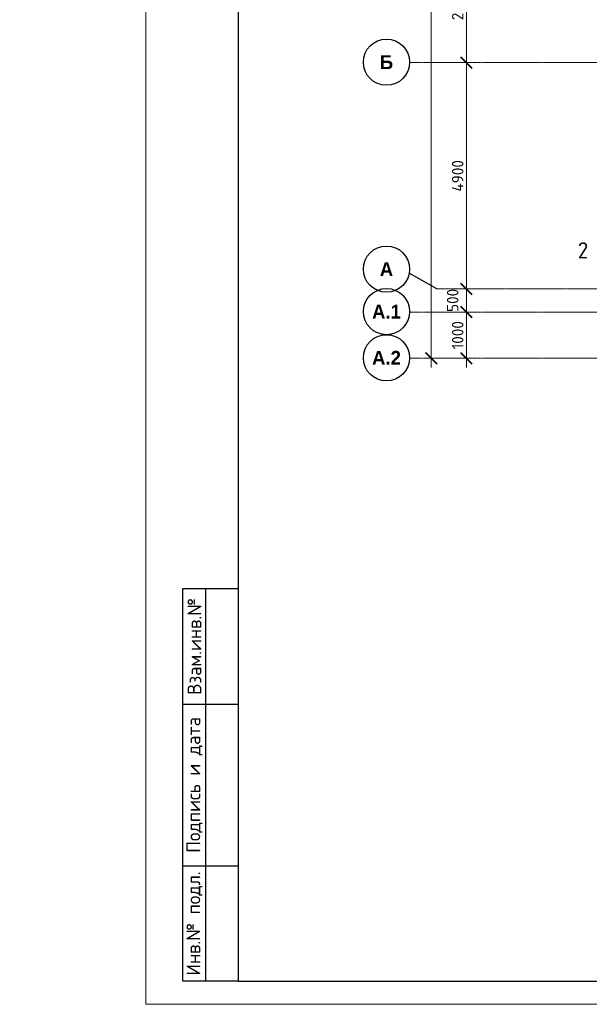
# Model space of a CAD drawing. Header units: millimetres. Extents: x 263826 to 1718326, y -423071 to 70137.
# Tile 472 of 486: x 1141006 to 1153337, y -143340 to -122024. Entities that reach past the tile are written whole.
import ezdxf
from ezdxf.enums import TextEntityAlignment as Align

# ---------------------------------------------------------------- set-up
doc = ezdxf.new("R2010")
doc.units = ezdxf.units.MM
doc.linetypes.add('______5', pattern=[1100, 800, -100, 100, -100])
doc.linetypes.add('осевая', pattern=[50.800000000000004, 31.75, -6.35, 6.35, -6.35])
doc.layers.add('PDF7_Text', color=7, linetype='Continuous')
doc.layers.add('ТОЛСТЫЕ_ОСНОВНЫЕ', color=6, linetype='Continuous')
for name, color, linetype, lineweight in [('Выноски', 20, 'Continuous', 20), ('Оси', 40, '______5', 18), ('размер', 1, 'Continuous', 25), ('РАЗМЕРЫ', 1, 'Continuous', 9), ('Текст', 7, 'Continuous', 25), ('ТОНКИЕ', 7, 'Continuous', 9)]:
    doc.layers.add(name, color=color, linetype=linetype, lineweight=lineweight)
doc.styles.add('Century Gothic', font='GOTHIC.TTF')
doc.styles.add('GOST-2.304_Type-B', font='GOST_Common.ttf')
doc.styles.add('PDF Times New Roman', font='times.ttf')
doc.styles.add('style1', font='GOST_Common.ttf', dxfattribs={"height": 500})
doc.styles.add('ГОСТ', font='GOST_Common.ttf')
doc.dimstyles.new('СПДС', dxfattribs={"dimscale": 100, "dimtxt": 2.5, "dimasz": 2.5, "dimexe": 1.25, "dimexo": 0, "dimtad": 1, "dimdec": 0, "dimtxsty": 'GOST-2.304_Type-B', "dimblk": 'ARCHTICK', "dimcen": 2.5, "dimdle": 2, "dimadec": 0, "dimazin": 2, "dimtfac": 0.75, "dimtdec": 0, "dimtmove": 1, "dimatfit": 3, "dimfxl": 1, "dimtolj": 1, "dimarcsym": 1})

# ---------------------------------------------------------------- blocks, each defined once
blk = doc.blocks.new('штамп кж1.1')
at = {"layer": 'PDF7_Text', "insert": (410911.9727789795, -84467.21462577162), "char_height": 180, "width": 6881.019136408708, "attachment_point": 7, "style": 'PDF Times New Roman'}
blk.add_mtext('\\pi1015.18152;Жилой дом со встроенными помещениями \\P\\pi311.27381;общественно-делового и коммерческого назначения на \\P\\pi667.38051;первом этаже здания и встроенно-пристроенным \\P\\pi874.76335;поликлиническим учреждением (поз. 2.2-2.3)', dxfattribs=at)
at = {"layer": 'Текст', "color": 7, "insert": (411117.491959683, -81801.32060981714), "char_height": 250, "attachment_point": 1, "style": 'ГОСТ'}
blk.add_mtext_dynamic_manual_height_columns('\\pi594.35517;{\\fTimes New Roman|b0|i0|c204|p18;\\C256;Строительство жилого комплекса со  встроенными помещениями \\P\\pi1441.86779;общественного-делового, коммерческого назначения и \\P\\pi41.3631;поликлиническим учреждением по адресу: г. Чита, ул. 1-я Коллективная}', width=11543.07227411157, gutter_width=12.5, heights=[0], dxfattribs=at)
blk = doc.blocks.new('NSY101')
at = {"color": 0, "linetype": 'ByBlock', "lineweight": -2}
blk.add_circle((0, 0), 50.00000381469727, dxfattribs=at)
blk = doc.blocks.new('_ArchTick')
at = {"color": 0, "linetype": 'ByBlock', "const_width": 0.15}
blk.add_lwpolyline([(-0.5, -0.5), (0.5, 0.5)], dxfattribs=at)
blk = doc.blocks.new('*D3837')
at = {"layer": 'DEFPOINTS', "color": 0, "lineweight": 0, "transparency": 16777216}
for p in [(468532.0613657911, -106495.3522067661), (468907.0186061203, -106495.3522067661), (468657.8789552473, -128395.3523090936)]:
    blk.add_point(p, dxfattribs=at)
at = {"layer": 'РАЗМЕРЫ', "color": 0, "lineweight": -2, "transparency": 16777216}
for p, q in [((468532.0613657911, -128595.3523090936), (468532.0613657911, -106295.3522067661)), ((468907.0186061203, -106495.3522067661), (468407.0613657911, -106495.3522067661)), ((468657.8789552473, -128395.3523090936), (468407.0613657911, -128395.3523090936))]:
    blk.add_line(p, q, dxfattribs=at)
at = {"layer": 'РАЗМЕРЫ', "color": 0, "lineweight": -2, "transparency": 16777216, "xscale": 250, "yscale": 250, "zscale": 250}
for p, rotation in [((468532.0613657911, -106495.3522067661), 90), ((468532.0613657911, -128395.3523090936), 270)]:
    blk.add_blockref('_ArchTick', p, dxfattribs=dict(at, rotation=rotation))
at = {"layer": 'РАЗМЕРЫ', "color": 0, "transparency": 16777216, "insert": (468344.561365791, -117445.3522579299), "char_height": 250, "attachment_point": 5, "rotation": 90, "style": 'GOST-2.304_Type-B'}
blk.add_mtext('\\A1;21900', dxfattribs=at)
blk = doc.blocks.new('*D3838')
at = {"layer": 'DEFPOINTS', "color": 0, "lineweight": 0, "transparency": 16777216}
for p in [(468830.3496261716, -127395.3523090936), (469291.7643980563, -127395.3523090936), (468889.6565454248, -128395.3523090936)]:
    blk.add_point(p, dxfattribs=at)
at = {"layer": 'РАЗМЕРЫ', "color": 0, "lineweight": -2, "transparency": 16777216}
for p, q in [((469291.7643980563, -128595.3523090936), (469291.7643980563, -127195.3523090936)), ((468830.3496261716, -127395.3523090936), (469416.7643980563, -127395.3523090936)), ((468889.6565454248, -128395.3523090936), (469416.7643980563, -128395.3523090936))]:
    blk.add_line(p, q, dxfattribs=at)
at = {"layer": 'РАЗМЕРЫ', "color": 0, "lineweight": -2, "transparency": 16777216, "xscale": 250, "yscale": 250, "zscale": 250}
for p, rotation in [((469291.7643980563, -127395.3523090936), 90), ((469291.7643980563, -128395.3523090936), 270)]:
    blk.add_blockref('_ArchTick', p, dxfattribs=dict(at, rotation=rotation))
at = {"layer": 'РАЗМЕРЫ', "color": 0, "transparency": 16777216, "insert": (469104.2643980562, -127895.3523090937), "char_height": 250, "attachment_point": 5, "rotation": 90, "style": 'GOST-2.304_Type-B'}
blk.add_mtext('\\A1;1000', dxfattribs=at)
blk = doc.blocks.new('*D3828')
at = {"layer": 'DEFPOINTS', "color": 0, "lineweight": 0, "transparency": 16777216}
for p in [(469198.3155209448, -126895.3523090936), (469291.7643980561, -126895.3523090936), (468830.3496261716, -127395.3523090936)]:
    blk.add_point(p, dxfattribs=at)
at = {"layer": 'РАЗМЕРЫ', "color": 0, "lineweight": -2, "transparency": 16777216}
for p, q in [((469291.7643980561, -127595.3523090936), (469291.7643980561, -126695.3523090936)), ((469198.3155209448, -126895.3523090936), (469416.7643980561, -126895.3523090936)), ((468830.3496261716, -127395.3523090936), (469416.7643980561, -127395.3523090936))]:
    blk.add_line(p, q, dxfattribs=at)
at = {"layer": 'РАЗМЕРЫ', "color": 0, "lineweight": -2, "transparency": 16777216, "xscale": 250, "yscale": 250, "zscale": 250}
for p, rotation in [((469291.7643980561, -126895.3523090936), 90), ((469291.7643980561, -127395.3523090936), 270)]:
    blk.add_blockref('_ArchTick', p, dxfattribs=dict(at, rotation=rotation))
at = {"layer": 'РАЗМЕРЫ', "color": 0, "transparency": 16777216, "insert": (468995.8728569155, -127142.3638302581), "char_height": 250, "attachment_point": 5, "rotation": 90, "style": 'GOST-2.304_Type-B'}
blk.add_mtext('\\A1;500', dxfattribs=at)
blk = doc.blocks.new('*D3829')
at = {"layer": 'DEFPOINTS', "color": 0, "lineweight": 0, "transparency": 16777216}
for p in [(468934.1362863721, -121995.3523090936), (469291.7643980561, -121995.3523090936), (469198.3155209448, -126895.3523090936)]:
    blk.add_point(p, dxfattribs=at)
at = {"layer": 'РАЗМЕРЫ', "color": 0, "lineweight": -2, "transparency": 16777216}
for p, q in [((469291.7643980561, -127095.3523090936), (469291.7643980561, -121795.3523090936)), ((468934.1362863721, -121995.3523090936), (469416.7643980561, -121995.3523090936)), ((469198.3155209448, -126895.3523090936), (469416.7643980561, -126895.3523090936))]:
    blk.add_line(p, q, dxfattribs=at)
at = {"layer": 'РАЗМЕРЫ', "color": 0, "lineweight": -2, "transparency": 16777216, "xscale": 250, "yscale": 250, "zscale": 250}
for p, rotation in [((469291.7643980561, -121995.3523090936), 90), ((469291.7643980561, -126895.3523090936), 270)]:
    blk.add_blockref('_ArchTick', p, dxfattribs=dict(at, rotation=rotation))
at = {"layer": 'РАЗМЕРЫ', "color": 0, "transparency": 16777216, "insert": (469104.264398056, -124445.3523090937), "char_height": 250, "attachment_point": 5, "rotation": 90, "style": 'GOST-2.304_Type-B'}
blk.add_mtext('\\A1;4900', dxfattribs=at)
blk = doc.blocks.new('*D3830')
at = {"layer": 'DEFPOINTS', "color": 0, "lineweight": 0, "transparency": 16777216}
for p in [(468934.1362863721, -119495.3523090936), (469291.7643980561, -119495.3523090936), (468934.1362863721, -121995.3523090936)]:
    blk.add_point(p, dxfattribs=at)
at = {"layer": 'РАЗМЕРЫ', "color": 0, "lineweight": -2, "transparency": 16777216}
for p, q in [((469291.7643980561, -122195.3523090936), (469291.7643980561, -119295.3523090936)), ((468934.1362863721, -119495.3523090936), (469416.7643980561, -119495.3523090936)), ((468934.1362863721, -121995.3523090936), (469416.7643980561, -121995.3523090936))]:
    blk.add_line(p, q, dxfattribs=at)
at = {"layer": 'РАЗМЕРЫ', "color": 0, "lineweight": -2, "transparency": 16777216, "xscale": 250, "yscale": 250, "zscale": 250}
for p, rotation in [((469291.7643980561, -119495.3523090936), 90), ((469291.7643980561, -121995.3523090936), 270)]:
    blk.add_blockref('_ArchTick', p, dxfattribs=dict(at, rotation=rotation))
at = {"layer": 'РАЗМЕРЫ', "color": 0, "transparency": 16777216, "insert": (469104.264398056, -120745.3523090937), "char_height": 250, "attachment_point": 5, "rotation": 90, "style": 'GOST-2.304_Type-B'}
blk.add_mtext('\\A1;2500', dxfattribs=at)
blk = doc.blocks.new('*U2651')
at = {"layer": 'ТОЛСТЫЕ_ОСНОВНЫЕ'}
for p, q in [((8, 5), (8, 90)), ((8, 90), (20, 90)), ((13, 5), (13, 90)), ((8, 65), (20, 65)), ((8, 30), (20, 30)), ((20, 5), (8, 5))]:
    blk.add_line(p, q, dxfattribs=at)
at = {"layer": 'ТОЛСТЫЕ_ОСНОВНЫЕ', "color": 6}
blk.add_lwpolyline([(20, 5), (885.9999999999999, 5), (885.9999999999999, 415), (20, 415)], close=True, dxfattribs=at)
at = {"layer": 'ТОНКИЕ'}
blk.add_lwpolyline([(0, 0), (890.9999999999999, 0), (890.9999999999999, 420), (0, 420)], close=True, dxfattribs=at)
at = {"layer": 'Текст', "style": 'style1'}
for s, p in [('Взам.инв.№', (10.5, 77.5)), ('Подпись и дата', (10.5, 47.5)), ('Инв.№ подл.', (10.5, 17.5))]:
    blk.add_text(s, height=3, rotation=90, dxfattribs=at).set_placement(p, align=Align.MIDDLE)
blk = doc.blocks.new('оси 2.2-2.3')
at = {"layer": 'Оси', "color": 16, "linetype": 'осевая', "lineweight": 0, "transparency": 33554687}
for p, q in [((468076.3457280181, -121995.3523090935), (524372.863755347, -121995.3523090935)), ((468653.7843527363, -126895.3523090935), (523707.4381898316, -126895.3523090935)), ((468076.3457280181, -127395.3523090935), (524372.863755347, -127395.3523090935)), ((468076.3457280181, -128395.3523090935), (524372.863755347, -128395.3523090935))]:
    blk.add_line(p, q, dxfattribs=at)
at = {"layer": 'Оси', "color": 16, "linetype": '______5', "lineweight": 25, "transparency": 33554687}
blk.add_line((468653.7843527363, -126895.3523090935), (468057.4970618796, -126551.0856812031), dxfattribs=at)
at = {"layer": 'Оси', "color": 16, "linetype": 'Continuous', "lineweight": 25, "transparency": 33554687, "xscale": 9.999999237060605, "yscale": 9.999999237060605, "zscale": 9.999999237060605}
for p in [(467562.736632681, -121985.2473171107), (467562.736632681, -126465.2473171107), (467562.736632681, -127385.2473171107), (467562.736632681, -128385.2473171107)]:
    blk.add_blockref('NSY101', p, dxfattribs=at)
at = {"layer": 'Оси', "color": 16, "linetype": 'Continuous', "lineweight": 25, "transparency": 33554687, "char_height": 300, "attachment_point": 5, "style": 'Century Gothic'}
for s, insert, width in [('\\A1;{\\fCentury Gothic|i0|b1;\\H300.000000;\\W1.000000;\\C16;Б}\\P', (467562.736632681, -121985.2473171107), 390), ('\\A1;{\\fCentury Gothic|i0|b1;\\H300.000000;\\W1.000000;\\C16;А}\\P', (467562.736632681, -126465.2473171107), 460), ('\\A1;{\\fCentury Gothic|i0|b1;\\H300.000000;\\W1.000000;\\C16;А.1}\\P', (467562.736632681, -127385.2473171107), 810.0000000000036), ('\\A1;{\\fCentury Gothic|i0|b1;\\H300.000000;\\W1.000000;\\C16;А.2}\\P', (467562.736632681, -128385.2473171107), 810.0000000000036)]:
    blk.add_mtext(s, dxfattribs=dict(at, insert=insert, width=width))
at = {"layer": 'РАЗМЕРЫ', "color": 1}
for base, p1, p2, picture, middle in [((468532.0613657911, -106495.3522067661), (468657.8789552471, -128395.3523090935), (468907.01860612, -106495.352206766), '*D3837', (468344.561365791, -117445.3522579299)), ((469291.7643980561, -119495.3523090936), (468934.1362863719, -121995.3523090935), (468934.1362863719, -119495.3523090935), '*D3830', (469104.264398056, -120745.3523090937)), ((469291.7643980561, -121995.3523090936), (469198.3155209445, -126895.3523090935), (468934.1362863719, -121995.3523090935), '*D3829', (469104.264398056, -124445.3523090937))]:
    dim = blk.add_linear_dim(base=base, p1=p1, p2=p2, angle=90, dimstyle='СПДС', dxfattribs=at)
    dim.commit()
    dim.dimension.update_dxf_attribs({"geometry": picture, "text_midpoint": middle})
dim = blk.add_linear_dim(base=(469291.764398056, -126895.3523090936), p1=(468830.3496261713, -127395.3523090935), p2=(469198.3155209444, -126895.3523090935), angle=90, dimstyle='СПДС', dxfattribs=at)
dim.commit()
dim.dimension.update_dxf_attribs({"geometry": '*D3828', "text_midpoint": (469183.3728569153, -127142.3638302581), "dimtype": 128, "insert": (-1.164153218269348e-10, 0)})
dim = blk.add_linear_dim(base=(469291.7643980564, -127395.3523090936), p1=(468889.6565454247, -128395.3523090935), p2=(468830.3496261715, -127395.3523090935), angle=90, dimstyle='СПДС', dxfattribs=at)
dim.commit()
dim.dimension.update_dxf_attribs({"geometry": '*D3838', "text_midpoint": (469104.2643980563, -127895.3523090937), "insert": (1.164153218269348e-10, 0)})

msp = doc.modelspace()

# ---------------------------------------------------------------- block references
at = {"xscale": 100, "yscale": 100, "zscale": 100}
msp.add_blockref('*U2651', (1143739.29364075, -143340.3705990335, 4157.372258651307), dxfattribs=at)
at = {"layer": 'размер'}
for p in [(386772.7695502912, -53568.49651573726, 3099.999999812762), (522893.7160126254, -53537.24257698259), (622629.12857834, -53501.68302264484, 6199.999999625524), (433578.0800150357, -53769.46279981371, 3099.999999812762), (477895.1499095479, -53738.20886105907), (572761.4222954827, -53769.46279981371, 3099.999999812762), (669819.0913005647, -53923.17899327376), (715316.705539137, -54017.10943982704)]:
    msp.add_blockref('штамп кж1.1', p, dxfattribs=at)
at = {"layer": 'РАЗМЕРЫ', "color": 1}
msp.add_blockref('оси 2.2-2.3', (681383.6270822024, -958.7203722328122), dxfattribs=at)

# ---------------------------------------------------------------- texts
at = {"ltscale": 100, "char_height": 250, "width": 17398.1240905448, "attachment_point": 1, "style": 'GOST-2.304_Type-B'}
for s, insert in [('\\pi-750,l750,t750,5000;1.^IОбщие примечания см. лист 1\\P2.^IШпильки поз.3 устанавливать с шагом 400 по вертикали и с шагом  400 по горизонтали .\\P3.^IАрмирование пилонов  выполнять отдельными стержнями. Арматуру вязать вязальной проволокой в каждом пересечении.\\P{\\C7;4.^IДиаметр оправки стержня при d<20мм - 5d, при d≥20мм - 8d}', (1027485.043771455, -130480.584528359, 6199.999999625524)), ('\\pi-750,l750,t750,5000;1.^IОбщие примечания см. лист 1\\P2.^IШпильки поз.3 устанавливать с шагом 400 по вертикали и с шагом  400 по горизонтали .\\P3.^IАрмирование пилонов  выполнять отдельными стержнями. Арматуру вязать вязальной проволокой в каждом пересечении.\\P{\\C7;4.^IДиаметр оправки стержня при d<20мм - 5d, при d≥20мм - 8d}', (977617.3374885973, -130748.3643055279, 3099.999999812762)), ('\\pi-750,l750,t750,5000;1.^IОбщие примечания см. лист 1\\P2.^IШпильки поз.3 устанавливать с шагом 400 по вертикали и с шагом  400 по горизонтали.\\P3.^IАрмирование пилонов  выполнять отдельными стержнями. Арматуру вязать вязальной проволокой в каждом пересечении.', (1073932.249065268, -132652.2757838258)), ('\\pi-750,l750,t750,5000;1.^IОбщие примечания см. лист 1\\P2.^IШпильки поз.3 устанавливать с шагом 400 по вертикали и с шагом  400 по горизонтали.\\P3.^IАрмирование пилонов  выполнять отдельными стержнями. Арматуру вязать вязальной проволокой в каждом пересечении.', (1119429.86330384, -132746.2062303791))]:
    msp.add_mtext(s, dxfattribs=dict(at, insert=insert))
at = {"layer": 'Выноски', "style": 'GOST-2.304_Type-B'}
msp.add_text('2', height=350.000006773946, dxfattribs=at).set_placement((1153087.186119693, -127191.3369847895))
at = {"layer": 'Текст', "color": 7, "char_height": 250, "attachment_point": 1, "style": 'ГОСТ'}
for s, heights, insert in [('\\pi3500;{\\C256;\\P\\pi2464.39394;Пилон П1 (1ЭТ)}', [1500], (527547.9382674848, -138202.7178618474, 3099.999999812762)), ('\\pi3500;{\\C256;\\P\\pi2439.39394;Пилон П2 (1ЭТ)}', [1500], (572654.7831389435, -138202.7178618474, 3099.999999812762)), ('\\pi3500;{\\C256;\\P\\pi2482.19697;Пилон П3(1ЭТ)}', [1500], (617761.6280104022, -138202.7178618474, 3099.999999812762)), ('\\pi3500;{\\C256;\\P\\pi2469.69697;Пилон П4(1ЭТ)}', [1500], (662807.7406743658, -138202.7178618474, 3099.999999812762)), ('\\pi3500;{\\C256;\\P\\pi2439.39394;Пилон П7 (1ЭТ)}', [1500], (797631.0940054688, -138202.7178618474, 3099.999999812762)), ('\\pi3500;{\\C256;\\P\\pi2376.89394;Пилон П10 (1ЭТ)}', [1500], (933752.0404678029, -138171.4639230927)), ('\\pi3500;{\\C256;\\P\\pi2376.89394;Пилон П12 (1ЭТ) }', [1509.183893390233], (1033487.453033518, -138282.1675277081, 6199.999999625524)), ('\\pi3500;{\\C256;\\P\\pi2439.39394;Пилон П5 (1ЭТ) }', [1500], (707720.1342883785, -138549.947304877, 3099.999999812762)), ('\\pi3500;{\\C256;\\P\\pi2439.39394;Пилон П6 (1ЭТ) }', [1500], (752632.5279023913, -138549.947304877, 3099.999999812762)), ('\\pi3500;{\\C256;\\P\\pi2439.39394;Пилон П8 (1ЭТ) }', [1500], (844436.4044702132, -138549.947304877, 3099.999999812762)), ('\\pi3500;{\\C256;\\P\\pi2439.39394;Пилон П9 (1ЭТ) }', [1500], (888753.4743647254, -138372.4302071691)), ('\\pi3500;{\\C256;\\P\\pi2401.89394;Пилон П11 (1ЭТ) }', [1500], (983619.7467506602, -138549.947304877, 3099.999999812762)), ('\\pi3500;{\\C256;\\P\\pi2376.89394;Пилон П13 (1ЭТ) }', [1500], (1080677.415755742, -138557.4003393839)), ('\\pi3500;{\\C256;\\P\\pi2364.39394;Пилон П14 (1ЭТ) }', [1500], (1126175.029994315, -138651.3307859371))]:
    msp.add_mtext_dynamic_manual_height_columns(s, width=7000, gutter_width=12.5, heights=heights, dxfattribs=dict(at, insert=insert))

doc.saveas('drawing.dxf')
